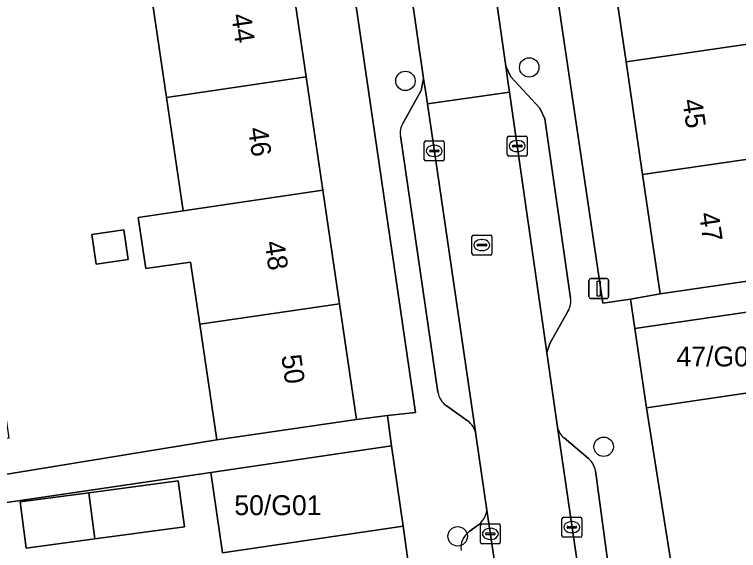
# Model space of a CAD drawing. Extents: x 159053 to 160042, y 380449 to 381423.
# Drawn here: x 159609.76 to 159646.2, y 381011.56 to 381038.54 of the extents above; entities that cross this region are included whole.
import ezdxf

# ---------------------------------------------------------------- set-up
doc = ezdxf.new("R2010")
doc.units = 0
for name, color, linetype in [('IMGEO_Boom', 7, 'Continuous'), ('IMGEO_Erf', 7, 'Continuous'), ('IMGEO_Kolk', 7, 'Continuous'), ('IMGEO_Lichtmast', 7, 'Continuous'), ('IMGEO_Muur', 7, 'Continuous'), ('IMGEO_Pand', 7, 'Continuous'), ('IMGEO_Pand_nummerreeks', 7, 'Continuous'), ('IMGEO_Parkeervlak_open', 7, 'Continuous'), ('IMGEO_Rijbaan_lokaal_open', 7, 'Continuous'), ('IMGEO_Rioolput', 7, 'Continuous'), ('IMGEO_Voetpad_open', 7, 'Continuous')]:
    doc.layers.add(name, color=color, linetype=linetype)

msp = doc.modelspace()

# ---------------------------------------------------------------- linework, layer by layer
at = {"layer": 'IMGEO_Boom'}
for centre in [(159635.662, 381035.878), (159629.432, 381035.2), (159639.411, 381016.784), (159632.06, 381012.275)]:
    msp.add_circle(centre, 0.489, dxfattribs=at)
at = {"layer": 'IMGEO_Erf'}
for points in [[(159614.045, 381127.273), (159611.644, 381126.931), (159611.02, 381126.842), (159611.879, 381120.986), (159612.716, 381115.28), (159613.554, 381109.574), (159614.391, 381103.869), (159615.228, 381098.163), (159616.065, 381092.457), (159616.902, 381086.75), (159617.74, 381081.044), (159618.577, 381075.338), (159619.414, 381069.633), (159620.251, 381063.927), (159621.088, 381058.221), (159621.926, 381052.515), (159622.763, 381046.809), (159623.6, 381041.103), (159624.437, 381035.398), (159625.274, 381029.692), (159626.111, 381023.986), (159626.966, 381018.162), (159628.532, 381018.355), (159629.933, 381018.513)], [(159634.708, 381075.87), (159633.876, 381081.543), (159633.044, 381087.216), (159632.211, 381092.889), (159631.379, 381098.563), (159630.546, 381104.236), (159629.714, 381109.909), (159628.882, 381115.582), (159628.049, 381121.256), (159627.169, 381127.255), (159626.32, 381127.125), (159624.153, 381126.793), (159639.368, 381024.017), (159640.755, 381024.209), (159642.248, 381024.483), (159641.368, 381030.483), (159640.535, 381036.157), (159639.703, 381041.83), (159638.87, 381047.503), (159638.038, 381053.176), (159637.206, 381058.85), (159636.373, 381064.523), (159635.541, 381070.196)], [(159615.258, 381027.709), (159615.479, 381026.206), (159613.87, 381025.97), (159613.649, 381027.473)], [(159684.14, 381022.17), (159675.316, 381020.875), (159674.79, 381024.46), (159673.269, 381024.237), (159673.202, 381024.69), (159659.973, 381023.028), (159660.064, 381022.302), (159656.929, 381021.909), (159652.074, 381021.3), (159651.766, 381023.76), (159656.586, 381024.365), (159659.755, 381024.762), (159659.665, 381025.477), (159650.284, 381024.1), (159650.869, 381020.114), (159641.557, 381018.748), (159643.613, 381005.8), (159643.423, 381005.792), (159645.502, 380992.386), (159687.308, 380998.005), (159685.656, 381010.607)], [(159629.325, 381012.778), (159620.225, 381011.443), (159619.631, 381015.49), (159606.715, 381013.595), (159606.672, 381013.887), (159603.856, 381013.811), (159603.9, 381013.367), (159601.077, 381012.94), (159595.844, 381012.15), (159595.511, 381014.617), (159594.439, 381014.46), (159594.956, 381010.935), (159586.122, 381009.639), (159587.893, 380997.568), (159590.084, 380985.004), (159632.613, 380990.715), (159631.088, 381000), (159630.309, 381005.645)], [(159610.352, 381011.682), (159610.04, 381014.006), (159613.495, 381014.469), (159618.003, 381015.074), (159618.315, 381012.751), (159613.806, 381012.146)]]:
    msp.add_lwpolyline(points, close=True, dxfattribs=at)
msp.add_lwpolyline([(159603.448, 381039.814), (159603.927, 381036.575), (159606.771, 381036.995), (159607.378, 381032.897), (159608.056, 381028.307), (159605.212, 381027.886), (159605.663, 381024.833), (159608.595, 381025.267), (159609.153, 381021.5), (159608.847, 381021.455), (159609.475, 381017.208), (159606.848, 381016.82), (159607.111, 381015.04), (159619.934, 381017.13), (159619.079, 381022.955), (159618.621, 381026.08), (159616.366, 381025.749), (159615.987, 381028.331), (159618.242, 381028.661), (159617.405, 381034.367), (159616.568, 381040.073)], dxfattribs=at)
at = {"layer": 'IMGEO_Kolk'}
for p, q in [((159630.457, 381032.177), (159631.309, 381032.177)), ((159634.559, 381031.493), (159634.559, 381032.345)), ((159634.634, 381032.419), (159635.486, 381032.419)), ((159635.047, 381032.199), (159635.072, 381032.199)), ((159635.56, 381032.345), (159635.56, 381031.493)), ((159630.382, 381031.251), (159630.382, 381032.103)), ((159630.87, 381031.957), (159630.895, 381031.957)), ((159631.383, 381032.103), (159631.383, 381031.251)), ((159634.818, 381031.913), (159634.818, 381031.925)), ((159635.256, 381031.876), (159634.858, 381031.876)), ((159634.861, 381031.962), (159635.259, 381031.962)), ((159635.302, 381031.925), (159635.302, 381031.913)), ((159630.641, 381031.671), (159630.641, 381031.683)), ((159631.079, 381031.634), (159630.681, 381031.634)), ((159630.684, 381031.72), (159631.082, 381031.72)), ((159631.125, 381031.683), (159631.125, 381031.671)), ((159635.07, 381031.639), (159635.045, 381031.639)), ((159631.309, 381031.177), (159630.457, 381031.177)), ((159630.893, 381031.397), (159630.868, 381031.397)), ((159635.486, 381031.419), (159634.634, 381031.419)), ((159637.381, 381013.233), (159638.233, 381013.233)), ((159633.281, 381012.9), (159634.133, 381012.9)), ((159637.306, 381012.307), (159637.306, 381013.159)), ((159637.794, 381013.013), (159637.819, 381013.013)), ((159638.307, 381013.159), (159638.307, 381012.307)), ((159633.206, 381011.974), (159633.206, 381012.826)), ((159633.694, 381012.68), (159633.719, 381012.68)), ((159634.207, 381012.826), (159634.207, 381011.974)), ((159637.565, 381012.727), (159637.565, 381012.739)), ((159638.003, 381012.69), (159637.605, 381012.69)), ((159637.608, 381012.776), (159638.006, 381012.776)), ((159638.049, 381012.739), (159638.049, 381012.727)), ((159633.465, 381012.394), (159633.465, 381012.406)), ((159633.903, 381012.357), (159633.505, 381012.357)), ((159633.508, 381012.443), (159633.906, 381012.443)), ((159633.949, 381012.406), (159633.949, 381012.394)), ((159638.233, 381012.233), (159637.381, 381012.233)), ((159637.817, 381012.453), (159637.792, 381012.453)), ((159634.133, 381011.9), (159633.281, 381011.9)), ((159633.717, 381012.12), (159633.692, 381012.12))]:
    msp.add_line(p, q, dxfattribs=at)
for points in [[(159630.457, 381032.177), (159631.309, 381032.177)], [(159634.559, 381031.493), (159634.559, 381032.345)], [(159634.634, 381032.419), (159635.486, 381032.419)], [(159635.56, 381032.345), (159635.56, 381031.493)], [(159630.382, 381031.251), (159630.382, 381032.103)], [(159631.383, 381032.103), (159631.383, 381031.251)], [(159631.309, 381031.177), (159630.457, 381031.177)], [(159635.486, 381031.419), (159634.634, 381031.419)], [(159637.381, 381013.233), (159638.233, 381013.233)], [(159633.281, 381012.9), (159634.133, 381012.9)], [(159637.306, 381012.307), (159637.306, 381013.159)], [(159638.307, 381013.159), (159638.307, 381012.307)], [(159633.206, 381011.974), (159633.206, 381012.826)], [(159634.207, 381012.826), (159634.207, 381011.974)], [(159638.233, 381012.233), (159637.381, 381012.233)], [(159634.133, 381011.9), (159633.281, 381011.9)]]:
    msp.add_lwpolyline(points, dxfattribs=at)
for centre, radius, start, end in [((159630.459, 381032.101), 0.0765, 91.552, 178.448), ((159630.459, 381032.101), 0.0765, 91.552, 178.448), ((159631.307, 381032.101), 0.0765, 1.552, 88.448), ((159631.307, 381032.101), 0.0765, 1.552, 88.448), ((159634.636, 381032.343), 0.0765, 91.552, 178.448), ((159634.636, 381032.343), 0.0765, 91.552, 178.448), ((159635.484, 381032.343), 0.0765, 1.552, 88.448), ((159635.484, 381032.343), 0.0765, 1.552, 88.448), ((159634.858, 381031.922), 0.0403, 85.8775, 175.7526), ((159634.855, 381031.912), 0.0366, 178.938, 274.7102), ((159635.259, 381031.919), 0.043, 264.8664, 352.4533), ((159635.263, 381031.924), 0.0386, 1.7309, 96.639), ((159630.681, 381031.68), 0.0403, 85.8775, 175.7526), ((159630.678, 381031.67), 0.0366, 178.938, 274.7102), ((159631.082, 381031.677), 0.043, 264.8664, 352.4533), ((159631.086, 381031.682), 0.0386, 1.7309, 96.639), ((159634.636, 381031.495), 0.0765, 181.552, 268.448), ((159634.636, 381031.495), 0.0765, 181.552, 268.448), ((159635.484, 381031.495), 0.0765, 271.552, 358.448), ((159635.484, 381031.495), 0.0765, 271.552, 358.448), ((159630.459, 381031.253), 0.0765, 181.552, 268.448), ((159630.459, 381031.253), 0.0765, 181.552, 268.448), ((159631.307, 381031.253), 0.0765, 271.552, 358.448), ((159631.307, 381031.253), 0.0765, 271.552, 358.448), ((159637.383, 381013.157), 0.0765, 91.552, 178.448), ((159637.383, 381013.157), 0.0765, 91.552, 178.448), ((159638.231, 381013.157), 0.0765, 1.552, 88.448), ((159638.231, 381013.157), 0.0765, 1.552, 88.448), ((159633.283, 381012.824), 0.0765, 91.552, 178.448), ((159633.283, 381012.824), 0.0765, 91.552, 178.448), ((159634.131, 381012.824), 0.0765, 1.552, 88.448), ((159634.131, 381012.824), 0.0765, 1.552, 88.448), ((159637.605, 381012.736), 0.0403, 85.8775, 175.7526), ((159637.602, 381012.726), 0.0366, 178.938, 274.7102), ((159638.006, 381012.733), 0.043, 264.8664, 352.4533), ((159638.01, 381012.738), 0.0386, 1.7309, 96.639), ((159633.505, 381012.403), 0.0403, 85.8775, 175.7526), ((159633.502, 381012.393), 0.0366, 178.938, 274.7102), ((159633.906, 381012.4), 0.043, 264.8664, 352.4533), ((159633.91, 381012.405), 0.0386, 1.7309, 96.639), ((159637.383, 381012.309), 0.0765, 181.552, 268.448), ((159637.383, 381012.309), 0.0765, 181.552, 268.448), ((159638.231, 381012.309), 0.0765, 271.552, 358.448), ((159638.231, 381012.309), 0.0765, 271.552, 358.448), ((159633.283, 381011.976), 0.0765, 181.552, 268.448), ((159633.283, 381011.976), 0.0765, 181.552, 268.448), ((159634.131, 381011.976), 0.0765, 271.552, 358.448), ((159634.131, 381011.976), 0.0765, 271.552, 358.448)]:
    msp.add_arc(centre, radius, start, end, dxfattribs=at)
for centre, major_axis, ratio, start_param, end_param in [((159635.046, 381031.919), (-0.387, 0.002), 0.722429, 4.712389, 7.853982), ((159635.071, 381031.919), (-0.39, 0.002), 0.717154, 1.570796, 4.712389), ((159630.869, 381031.677), (-0.387, 0.002), 0.722429, 4.712389, 7.853982), ((159630.894, 381031.677), (-0.39, 0.002), 0.717154, 1.570796, 4.712389), ((159637.793, 381012.733), (-0.387, 0.002), 0.722429, 4.712389, 7.853982), ((159637.818, 381012.733), (-0.39, 0.002), 0.717154, 1.570796, 4.712389), ((159633.693, 381012.4), (-0.387, 0.002), 0.722429, 4.712389, 7.853982), ((159633.718, 381012.4), (-0.39, 0.002), 0.717154, 1.570796, 4.712389)]:
    msp.add_ellipse(centre, major_axis=major_axis, ratio=ratio, start_param=start_param, end_param=end_param, dxfattribs=at)
at = {"layer": 'IMGEO_Lichtmast'}
for p, q in [((159638.766, 381025.245), (159639.556, 381025.245)), ((159639.556, 381025.245), (159638.766, 381025.245)), ((159638.666, 381024.345), (159638.666, 381025.145)), ((159638.666, 381025.145), (159638.666, 381024.345)), ((159639.656, 381025.145), (159639.656, 381024.345)), ((159639.656, 381024.345), (159639.656, 381025.145)), ((159639.556, 381024.245), (159638.766, 381024.245)), ((159638.766, 381024.245), (159639.556, 381024.245))]:
    msp.add_line(p, q, dxfattribs=at)
msp.add_lwpolyline([(159639.086, 381025.12), (159639.236, 381025.12), (159639.236, 381024.37), (159639.086, 381024.37), (159639.086, 381025.12)], dxfattribs=at)
for centre, start, end in [((159638.766, 381025.145), 90, 180), ((159638.766, 381025.145), 90, 180), ((159639.556, 381025.145), 0, 90), ((159639.556, 381025.145), 360, 90), ((159638.766, 381024.345), 180, 270), ((159638.766, 381024.345), 180, 270), ((159639.556, 381024.345), 270, 0), ((159639.556, 381024.345), 270, 0)]:
    msp.add_arc(centre, 0.1, start, end, dxfattribs=at)
at = {"layer": 'IMGEO_Muur'}
for points in [[(159641.557, 381018.748), (159643.613, 381005.8)], [(159630.309, 381005.645), (159629.325, 381012.778)]]:
    msp.add_lwpolyline(points, dxfattribs=at)
at = {"layer": 'IMGEO_Pand'}
for points in [[(159639.703, 381041.83), (159640.535, 381036.157), (159647.57, 381037.189), (159646.738, 381042.862)], [(159616.568, 381040.073), (159617.405, 381034.367), (159624.437, 381035.398), (159623.6, 381041.103)], [(159648.403, 381031.515), (159647.57, 381037.189), (159640.535, 381036.157), (159641.368, 381030.483)], [(159624.437, 381035.398), (159617.405, 381034.367), (159618.242, 381028.661), (159625.274, 381029.692)], [(159648.403, 381031.515), (159641.368, 381030.483), (159642.248, 381024.483), (159647.196, 381025.209), (159649.283, 381025.515), (159649.252, 381025.723), (159652.152, 381026.148), (159651.303, 381031.941)], [(159625.274, 381029.692), (159618.242, 381028.661), (159615.987, 381028.331), (159616.366, 381025.749), (159618.621, 381026.08), (159619.079, 381022.955), (159626.111, 381023.986)], [(159613.87, 381025.97), (159615.479, 381026.206), (159615.258, 381027.709), (159613.649, 381027.473)], [(159619.079, 381022.955), (159619.934, 381017.13), (159622.019, 381017.436), (159626.966, 381018.162), (159626.111, 381023.986)], [(159641.557, 381018.748), (159650.869, 381020.114), (159650.284, 381024.1), (159640.972, 381022.733)], [(159628.731, 381016.825), (159619.631, 381015.49), (159620.225, 381011.443), (159629.325, 381012.778)], [(159613.495, 381014.469), (159613.806, 381012.146), (159618.315, 381012.751), (159618.003, 381015.074)], [(159613.495, 381014.469), (159610.04, 381014.006), (159610.352, 381011.682), (159613.806, 381012.146)]]:
    msp.add_lwpolyline(points, close=True, dxfattribs=at)
at = {"layer": 'IMGEO_Parkeervlak_open'}
for points in [[(159637.747, 381024.266), (159636.455, 381033.292), (159636.198, 381033.83), (159634.74, 381035.403), (159634.483, 381035.944), (159634.59, 381035.199), (159634.671, 381034.636), (159636.546, 381021.53), (159636.693, 381021.98), (159637.628, 381023.631)], [(159632.972, 381017.424), (159630.536, 381034.045), (159630.456, 381034.593), (159630.348, 381035.327), (159630.227, 381034.717), (159629.297, 381033.063)], [(159629.18, 381032.428), (159631.071, 381019.527)], [(159631.484, 381018.854), (159632.559, 381018.096)], [(159637.087, 381017.77), (159640.604, 380993.659), (159640.78, 380992.152), (159640.926, 380992.484), (159641.801, 380993.745)], [(159638.647, 381016.19), (159637.419, 381017.225)], [(159641.923, 380994.525), (159640.754, 381002.5), (159638.992, 381015.567)], [(159635.395, 380992.863), (159636.822, 380991.646), (159636.605, 380993.106), (159633.534, 381013.587)], [(159633.104, 381012.855), (159632.636, 381012.512)]]:
    msp.add_lwpolyline(points, dxfattribs=at)
for centre, radius, start, end in [((159630.173, 381032.573), 1.003, 150.7928, 188.3277), ((159636.753, 381024.124), 1.005, 330.629, 8.1426), ((159632.058, 381019.67), 0.997, 188.2187, 234.8537), ((159631.975, 381017.274), 1.008, 8.5428, 54.6056), ((159638.077, 381018), 1.017, 193.0595, 229.6379), ((159638.002, 381015.426), 1, 8.1109, 49.842), ((159632.463, 381013.724), 1.08, 306.415, 352.7224), ((159633.23, 381011.705), 1.002, 126.3279, 188.2956)]:
    msp.add_arc(centre, radius, start, end, dxfattribs=at)
at = {"layer": 'IMGEO_Rijbaan_lokaal_open'}
for points in [[(159633.61, 381041.998), (159629.457, 381041.404), (159629.513, 381041.024), (159629.699, 381039.759), (159630.348, 381035.327), (159630.456, 381034.593), (159630.536, 381034.045), (159634.671, 381034.636), (159634.59, 381035.199), (159634.483, 381035.944), (159633.876, 381040.186), (159633.817, 381040.572), (159633.663, 381041.632)], [(159632.972, 381017.424), (159632.992, 381017.288), (159633.534, 381013.587), (159636.605, 380993.106), (159640.604, 380993.659), (159637.087, 381017.77), (159636.546, 381021.53), (159634.671, 381034.636), (159630.536, 381034.045)]]:
    msp.add_lwpolyline(points, close=True, dxfattribs=at)
at = {"layer": 'IMGEO_Rioolput'}
for p, q in [((159632.855, 381027.434), (159633.707, 381027.434)), ((159632.78, 381026.508), (159632.78, 381027.36)), ((159633.268, 381027.214), (159633.293, 381027.214)), ((159633.781, 381027.36), (159633.781, 381026.508)), ((159633.039, 381026.928), (159633.039, 381026.94)), ((159633.477, 381026.891), (159633.079, 381026.891)), ((159633.082, 381026.977), (159633.48, 381026.977)), ((159633.523, 381026.94), (159633.523, 381026.928)), ((159633.707, 381026.434), (159632.855, 381026.434)), ((159633.291, 381026.654), (159633.266, 381026.654))]:
    msp.add_line(p, q, dxfattribs=at)
for points in [[(159632.855, 381027.434), (159633.707, 381027.434)], [(159632.78, 381026.508), (159632.78, 381027.36)], [(159633.781, 381027.36), (159633.781, 381026.508)], [(159633.707, 381026.434), (159632.855, 381026.434)]]:
    msp.add_lwpolyline(points, dxfattribs=at)
for centre, radius, start, end in [((159632.857, 381027.358), 0.0765, 91.552, 178.448), ((159632.857, 381027.358), 0.0765, 91.552, 178.448), ((159633.705, 381027.358), 0.0765, 1.552, 88.448), ((159633.705, 381027.358), 0.0765, 1.552, 88.448), ((159633.079, 381026.937), 0.0403, 85.8775, 175.7526), ((159633.076, 381026.927), 0.0366, 178.938, 274.7102), ((159633.48, 381026.934), 0.043, 264.8664, 352.4533), ((159633.484, 381026.939), 0.0386, 1.7309, 96.639), ((159632.857, 381026.51), 0.0765, 181.552, 268.448), ((159632.857, 381026.51), 0.0765, 181.552, 268.448), ((159633.705, 381026.51), 0.0765, 271.552, 358.448), ((159633.705, 381026.51), 0.0765, 271.552, 358.448)]:
    msp.add_arc(centre, radius, start, end, dxfattribs=at)
for centre, major_axis, ratio, start_param, end_param in [((159633.267, 381026.934), (-0.387, 0.002), 0.722429, 4.712389, 7.853982), ((159633.292, 381026.934), (-0.39, 0.002), 0.717154, 1.570796, 4.712389)]:
    msp.add_ellipse(centre, major_axis=major_axis, ratio=ratio, start_param=start_param, end_param=end_param, dxfattribs=at)
at = {"layer": 'IMGEO_Voetpad_open'}
for points in [[(159614.195, 381173.166), (159614.219, 381173.436), (159609.008, 381172.981), (159611.37, 381131.744), (159611.644, 381126.931), (159614.045, 381127.273), (159629.933, 381018.513), (159628.532, 381018.355), (159628.731, 381016.825), (159629.325, 381012.778), (159630.309, 381005.645), (159631.088, 381000), (159632.613, 380990.715), (159636.867, 380991.237), (159636.822, 380991.646), (159635.395, 380992.863)], [(159641.801, 380993.745), (159640.926, 380992.484), (159640.78, 380992.152), (159640.811, 380991.776), (159645.502, 380992.386), (159643.423, 381005.792), (159643.613, 381005.8), (159641.557, 381018.748), (159640.972, 381022.733), (159640.755, 381024.209), (159639.368, 381024.017), (159624.153, 381126.793), (159626.32, 381127.125), (159625.978, 381132.627)], [(159629.297, 381033.063), (159630.227, 381034.717), (159630.348, 381035.327), (159629.699, 381039.759), (159629.429, 381040.306), (159627.997, 381041.793), (159627.727, 381042.342), (159625.914, 381054.711), (159622.719, 381076.442)], [(159633.817, 381040.572), (159633.876, 381040.186), (159634.483, 381035.944), (159634.74, 381035.403), (159636.198, 381033.83), (159636.455, 381033.292), (159637.747, 381024.266)], [(159585.534, 381013.648), (159594.368, 381014.944), (159594.439, 381014.46), (159595.511, 381014.617), (159600.755, 381015.344), (159603.665, 381015.748), (159603.856, 381013.811), (159606.672, 381013.887), (159606.715, 381013.595), (159619.631, 381015.49), (159628.731, 381016.825), (159628.532, 381018.355), (159626.966, 381018.162), (159622.019, 381017.436), (159619.934, 381017.13), (159607.111, 381015.04), (159606.848, 381016.82), (159606.22, 381021.07), (159605.663, 381024.833), (159605.212, 381027.886), (159604.533, 381032.48), (159603.927, 381036.575), (159603.448, 381039.814)], [(159631.071, 381019.527), (159629.18, 381032.428)], [(159647.196, 381025.209), (159642.248, 381024.483), (159640.755, 381024.209), (159640.972, 381022.733), (159650.284, 381024.1)], [(159637.628, 381023.631), (159636.693, 381021.98), (159636.546, 381021.53), (159637.087, 381017.77)], [(159632.559, 381018.096), (159631.484, 381018.854)], [(159633.534, 381013.587), (159632.992, 381017.288), (159632.972, 381017.424)], [(159637.419, 381017.225), (159638.647, 381016.19)], [(159638.992, 381015.567), (159640.754, 381002.5), (159641.923, 380994.525)], [(159632.636, 381012.512), (159633.104, 381012.855)]]:
    msp.add_lwpolyline(points, dxfattribs=at)
for centre, radius, start, end in [((159630.173, 381032.573), 1.003, 150.7928, 188.3277), ((159636.753, 381024.124), 1.005, 330.629, 8.1426), ((159632.058, 381019.67), 0.997, 188.2187, 234.8537), ((159631.975, 381017.274), 1.008, 8.5428, 54.6056), ((159638.077, 381018), 1.017, 193.0595, 229.6379), ((159638.002, 381015.426), 1, 8.1109, 49.842), ((159632.463, 381013.724), 1.08, 306.415, 352.7224), ((159633.23, 381011.705), 1.002, 126.3279, 188.2956)]:
    msp.add_arc(centre, radius, start, end, dxfattribs=at)

# ---------------------------------------------------------------- texts
at = {"layer": 'IMGEO_Pand_nummerreeks'}
for s, rotation, p in [('44', 278.3471, (159620.663, 381038.523)), ('45', 278.347, (159643.365, 381034.23)), ('46', 278.3478, (159621.503, 381032.803)), ('47', 278.347, (159644.202, 381028.521)), ('48', 278.3478, (159622.342, 381027.081)), ('50', 278.3471, (159623.181, 381021.361))]:
    msp.add_text(s, height=1, rotation=rotation, dxfattribs=at).set_placement(p)
for s, p in [('47/G01', (159643.075, 381020.827)), ('50/G01', (159620.822, 381013.342))]:
    msp.add_text(s, height=1, dxfattribs=at).set_placement(p)

doc.saveas('drawing.dxf')
